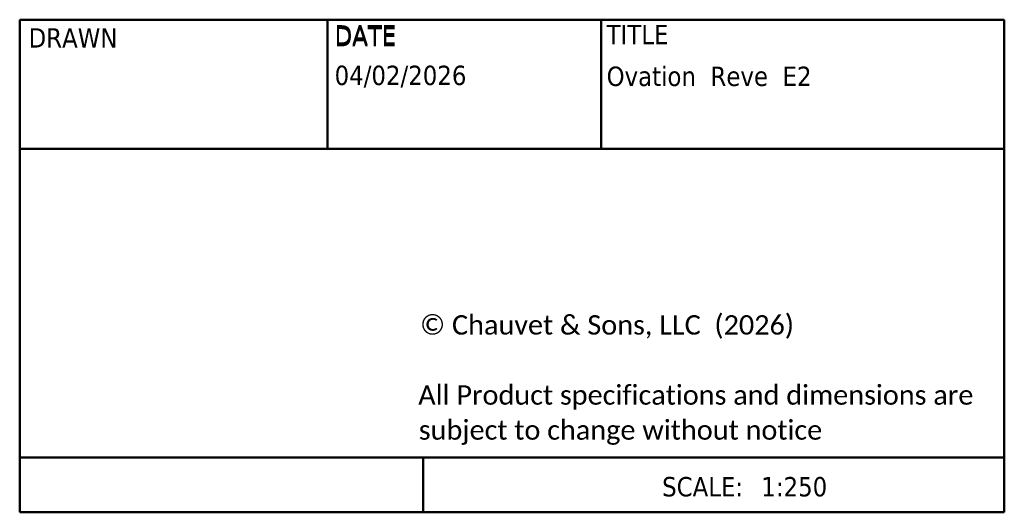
# Paper-space layout 'Sheet' of a CAD drawing. Header units: inches. Extents: x 0.2 to 10.8, y 0.2 to 8.3.
# Tile 366 of 545: x 8.8 to 10.8, y 0.2 to 1.2. Entities that reach past the tile are written whole.
import ezdxf

# ---------------------------------------------------------------- set-up
doc = ezdxf.new("R2010")
doc.units = ezdxf.units.IN
doc.header["$MEASUREMENT"] = 0
doc.layers.add('Title (ANSI)', color=7, linetype='Continuous', lineweight=50)

psp = doc.layouts.new('Sheet')

# ---------------------------------------------------------------- linework, layer by layer
at = {"layer": 'Title (ANSI)'}
for p, q in [((8.80315, 0.19685), (8.80315, 1.19685)), ((8.80315, 0.19685), (8.80315, 1.19685)), ((8.80315, 1.19685), (10.80315, 1.19685)), ((8.80315, 1.19685), (10.80315, 1.19685)), ((8.80315, 1.19685), (10.80315, 1.19685)), ((9.428062, 1.19685), (9.428062, 0.934418)), ((9.428062, 1.19685), (9.428062, 0.934418)), ((9.984414, 1.19685), (9.984414, 0.934418)), ((9.984414, 1.19685), (9.984414, 0.934418)), ((10.80315, 1.19685), (10.80315, 0.19685)), ((10.80315, 1.19685), (10.80315, 0.19685)), ((8.80315, 0.934418), (10.80315, 0.934418)), ((8.80315, 0.934418), (10.80315, 0.934418)), ((8.80315, 0.308009), (10.80315, 0.308009)), ((8.80315, 0.308009), (10.80315, 0.308009)), ((9.622512, 0.308009), (9.622512, 0.19685)), ((9.622512, 0.308009), (9.622512, 0.19685)), ((10.80315, 0.19685), (8.80315, 0.19685)), ((10.80315, 0.19685), (8.80315, 0.19685))]:
    psp.add_line(p, q, dxfattribs=at)

# ---------------------------------------------------------------- texts
at = {"layer": 'Title (ANSI)', "char_height": 0.03937008, "attachment_point": 1}
for s, insert in [('\\fTahoma|b0|i0;\\W1.;DATE', (9.442864, 1.185843)), ('\\fTahoma|b0|i0;\\W1.;DATE', (9.442864, 1.182047)), ('\\fTahoma|b0|i0;\\W1.;TITLE', (9.995287, 1.186436)), ('\\fTahoma|b0|i0;\\W1.;TITLE', (9.995287, 1.186436)), ('{\\fTahoma|b0|i0|c1|p0;DRAWN}', (8.821228, 1.179594)), ('{\\fTahoma|b0|i0|c1|p0;DRAWN}', (8.821228, 1.179594)), ('{\\fTahoma|b0|i0|c1|p0;04/02/2026}', (9.442864, 1.103595)), ('{\\fTahoma|b0|i0|c1|p0;Ovation  Reve  E2}', (9.995287, 1.101658)), ('{\\fCalibri|b0|i0|c1|p0;© Chauvet & Sons, LLC  (2026)}', (9.616224, 0.596923)), ('\\fCalibri|b0|i0;\\W1.; ', (9.61172, 0.522463)), ('\\fCalibri|b0|i0;\\W1.;All Product specifications and dimensions are ', (9.612634, 0.454657)), ('\\fCalibri|b0|i0;\\W1.;All Product specifications and dimensions are ', (9.612634, 0.454657)), ('\\fCalibri|b0|i0;\\W1.;subject to change without notice ', (9.613799, 0.383598)), ('\\fCalibri|b0|i0;\\W1.;subject to change without notice ', (9.613799, 0.383598)), ('\\fTahoma|b0|i0;\\W1.;SCALE:', (10.108131, 0.268505)), ('\\fTahoma|b0|i0;\\W1.;SCALE:', (10.108131, 0.268505)), ('{\\fTahoma|b0|i0|c1|p0;1:250}', (10.309557, 0.268505)), ('{\\fTahoma|b0|i0|c1|p0;1:250}', (10.309557, 0.268505))]:
    psp.add_mtext(s, dxfattribs=dict(at, insert=insert))

doc.saveas('drawing.dxf')
